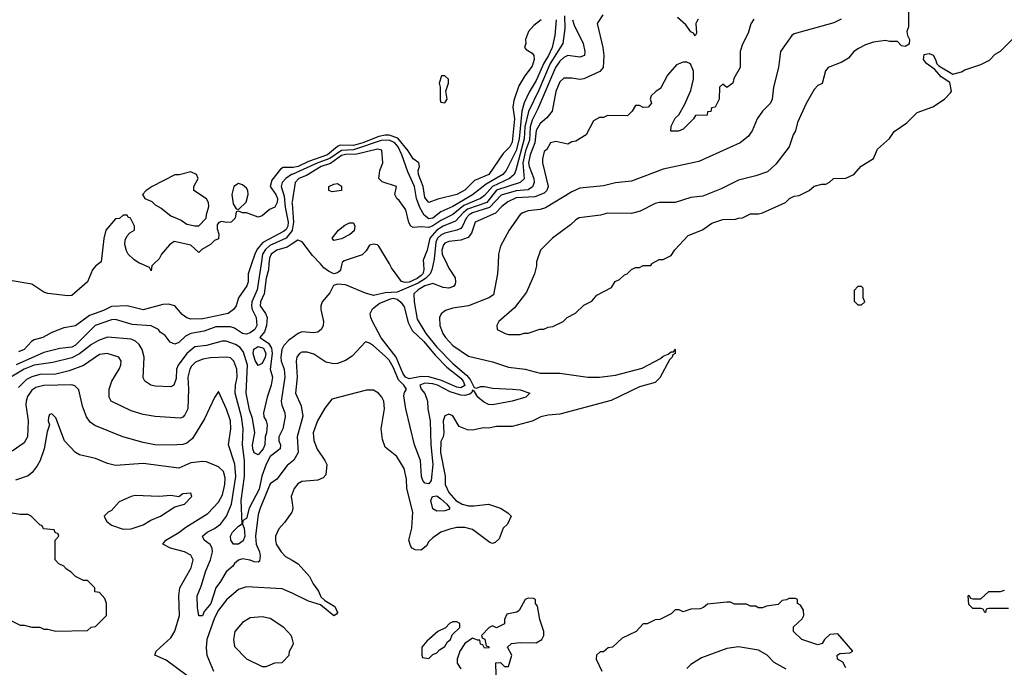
# Model space of a CAD drawing. Header units: inches. Extents: x 2348341 to 2479810, y 460419 to 613669.
# Tile 443 of 656: x 2418628 to 2423589, y 527969 to 531230. Entities that reach past the tile are written whole.
import ezdxf

# ---------------------------------------------------------------- set-up
doc = ezdxf.new("R2010")
doc.units = ezdxf.units.IN
doc.header["$MEASUREMENT"] = 0
for name, color, linetype in [('C4512', 7, 'Continuous'), ('C4513', 7, 'Continuous'), ('C4522', 7, 'Continuous'), ('C4523', 7, 'Continuous')]:
    doc.layers.add(name, color=color, linetype=linetype)

msp = doc.modelspace()

# ---------------------------------------------------------------- linework, layer by layer
at = {"layer": 'C4512', "color": 2}
for points, elevation in [([(2419884, 530000), (2419881.5, 529970), (2419870, 529928.7), (2419860.2, 529850), (2419841.5, 529810), (2419839.6, 529790), (2419867.2, 529750), (2419875.3, 529730), (2419872.2, 529690), (2419861.1, 529658.9), (2419837.3, 529630), (2419881.1, 529601.1), (2419896.8, 529576.8), (2419900.2, 529550), (2419890.3, 529470.4), (2419901.3, 529430), (2419894.9, 529390), (2419874.4, 529330), (2419857, 529250), (2419858.4, 529230), (2419870.2, 529210.2), (2419875.2, 529190), (2419871.5, 529150), (2419864.4, 529130), (2419863.1, 529090), (2419855.3, 529070), (2419830, 529039.3), (2419810, 529049.2), (2419803.1, 529070), (2419801.7, 529090), (2419813.3, 529150), (2419801.7, 529221.7), (2419786.3, 529266.3), (2419768.4, 529350), (2419776, 529490), (2419755.6, 529555.6), (2419738.8, 529578.8), (2419714.8, 529594.7), (2419668.3, 529611.7), (2419648.5, 529611.5), (2419570, 529589.7), (2419510, 529583.6), (2419470, 529549.6), (2419426.7, 529490), (2419418.7, 529470), (2419416.2, 529423.8), (2419404.7, 529390), (2419390, 529381.2), (2419310, 529384), (2419288, 529390), (2419258, 529410), (2419250, 529426), (2419254.5, 529530), (2419245.1, 529570), (2419230, 529595.1), (2419211.1, 529611.1), (2419190, 529620.7), (2419070, 529631.3), (2419024.7, 529615.3), (2418990, 529595.1), (2418930, 529548.2), (2418890, 529528.2), (2418795.4, 529504.6), (2418701, 529490), (2418650.5, 529470), (2418583.8, 529430)], 62), ([(2419024.7, 530000), (2419010, 529989), (2418994.8, 529970), (2418970.4, 529909.6), (2418890, 529841.2), (2418870, 529839), (2418770, 529852), (2418750, 529858), (2418690, 529898), (2418590, 529914.5)], 50), ([(2419843.8, 530000), (2419825.2, 529870), (2419797.6, 529810), (2419795.5, 529790), (2419799.6, 529770), (2419819, 529730), (2419823.6, 529690), (2419812.9, 529670), (2419790, 529653.3), (2419770, 529646.2), (2419750, 529649.7), (2419710, 529677.6), (2419690, 529683.5), (2419616.9, 529683.1), (2419558.2, 529661.8), (2419490, 529649.7), (2419463.5, 529636.5), (2419430, 529604.5), (2419410, 529597), (2419385.6, 529605.6), (2419360.2, 529640.2), (2419336.4, 529656.4), (2419328, 529670), (2419290, 529689.2), (2419194.5, 529694.5), (2419110, 529721.1), (2419090, 529718.3), (2419008, 529690), (2418910, 529591.3), (2418890, 529582), (2418830, 529574.7), (2418750, 529554.3), (2418610, 529492)], 58), ([(2419795.8, 530000), (2419779.1, 529950), (2419779.1, 529910), (2419773, 529890), (2419730.8, 529830), (2419718, 529790), (2419706, 529770), (2419678, 529750), (2419550, 529723.7), (2419490, 529722), (2419470, 529729), (2419446.3, 529746.3), (2419409.4, 529789.4), (2419378.4, 529798.4), (2419350, 529796.2), (2419250, 529769.3), (2419170, 529789.3), (2419090, 529786.6), (2419050, 529765.1), (2418979.5, 529740.5), (2418910, 529689.4), (2418850, 529679.3), (2418790, 529655.1), (2418744.7, 529630), (2418701.7, 529618.3), (2418687.3, 529610), (2418650, 529569.4), (2418622, 529558)], 54), ([(2419304, 530000), (2419294, 529990), (2419290, 529966), (2419282, 529982), (2419239.5, 530000)], 50), ([(2420000, 529628.1), (2419983.6, 529616.4), (2419958.4, 529590), (2419948.9, 529570), (2419943.1, 529530), (2419945.7, 529510), (2419960.3, 529470), (2419964.6, 529430), (2419945.3, 529310), (2419948.7, 529288.7), (2419963.8, 529250), (2419965.5, 529230), (2419953.4, 529170), (2419933.4, 529130), (2419933.4, 529110), (2419942, 529090), (2419940.7, 529070), (2419890.4, 529030), (2419870, 528992.7), (2419847.7, 528932.3), (2419834.6, 528865.4), (2419784.4, 528770), (2419770, 528718), (2419751.6, 528708.4), (2419751, 528690), (2419759.1, 528670), (2419762.6, 528630), (2419754.2, 528605.8), (2419731.2, 528588.8), (2419705.2, 528590), (2419692, 528610), (2419689.5, 528630), (2419699.5, 528650), (2419730, 528680.7), (2419749.1, 528690.9), (2419744.5, 528810), (2419759.8, 528930), (2419760.4, 529010), (2419751.1, 529090), (2419754, 529170), (2419745.7, 529230), (2419713.7, 529350), (2419715.1, 529390), (2419724, 529430), (2419722, 529470), (2419707, 529510), (2419690, 529527), (2419671.4, 529531.4), (2419590, 529527.8), (2419550, 529520.5), (2419513.7, 529506.3), (2419494.4, 529485.6), (2419484.9, 529470), (2419475.3, 529430), (2419478.4, 529370), (2419475.5, 529270), (2419459.9, 529240.1), (2419450, 529228.7), (2419436.8, 529223.2), (2419310, 529232.3), (2419250, 529242.7), (2419190, 529261.2), (2419089, 529310), (2419079, 529330), (2419079.3, 529370), (2419092.7, 529410), (2419129.2, 529470), (2419137.2, 529490), (2419139, 529510), (2419128, 529530), (2419069.3, 529549.3), (2419030, 529543.7), (2418950.3, 529489.7), (2418877.8, 529462.2), (2418810, 529445.7), (2418730, 529443.1), (2418690, 529432.4), (2418662.3, 529417.7), (2418622, 529378)], 66), ([(2420000, 529004.7), (2419975.2, 528984.8), (2419923.4, 528916.6), (2419890, 528892.7), (2419839.3, 528770), (2419830, 528738), (2419816, 528630), (2419818.9, 528590), (2419836.5, 528550), (2419840.4, 528530), (2419836.8, 528503.2), (2419830, 528499), (2419810, 528500.9), (2419790, 528509.4), (2419750, 528516), (2419730, 528509.3), (2419710, 528492), (2419701.3, 528478.7), (2419667.7, 528450), (2419639.4, 528400.6), (2419615.6, 528370), (2419591.3, 528290), (2419558, 528250), (2419548.4, 528228.4), (2419530, 528228), (2419523, 528270), (2419522, 528330), (2419542.3, 528377.7), (2419565, 528455), (2419590, 528511), (2419599.6, 528550), (2419597, 528570), (2419587.8, 528587.8), (2419557.2, 528610), (2419549.2, 528630), (2419572.3, 528650), (2419610, 528668.7), (2419639.5, 528690), (2419669.7, 528730.3), (2419695.8, 528790), (2419717.6, 528930), (2419711.8, 528991.8), (2419679.6, 529090), (2419691.6, 529170), (2419689.5, 529209.5), (2419670, 529268.7), (2419630, 529358), (2419610, 529328), (2419559.9, 529220.1), (2419498.5, 529121.5), (2419470, 529098.4), (2419450, 529091.8), (2419390, 529087.3), (2419309.5, 529089.5), (2419250, 529101.2), (2419148, 529130), (2419006.8, 529186.8), (2418982.9, 529202.9), (2418965.2, 529230), (2418944.1, 529284.1), (2418926.3, 529366.3), (2418906.6, 529386.6), (2418890, 529392), (2418750, 529388.2), (2418710, 529378.7), (2418690, 529364.5), (2418667.8, 529332.2), (2418660.3, 529310), (2418658.7, 529290), (2418670.5, 529209.5), (2418667.3, 529130), (2418650, 529099), (2418590, 529057.2)], 70), ([(2419470, 527928), (2419365.2, 528005.2), (2419308.7, 528030), (2419315.3, 528050), (2419390, 528118), (2419410, 528152), (2419432.7, 528230), (2419429.3, 528330), (2419434.5, 528370), (2419492.7, 528470), (2419501.2, 528510), (2419490, 528534), (2419458, 528550), (2419388, 528570), (2419348.7, 528590), (2419364, 528610), (2419430, 528647.3), (2419464.7, 528675.3), (2419575.6, 528744.4), (2419630, 528800.7), (2419650, 528838), (2419661.3, 528890), (2419662.9, 528922.9), (2419654.5, 528954.5), (2419630, 528979.3), (2419570, 529004), (2419550, 529005.2), (2419490, 528999.3), (2419430, 528972.7), (2419250, 528995.1), (2419110, 528985.2), (2419070, 528996), (2419010, 529021.2), (2418930, 529039), (2418908.7, 529050), (2418854, 529110), (2418810, 529226), (2418790, 529246), (2418778, 529242), (2418772.7, 529227.3), (2418772, 529210), (2418778, 529190), (2418765.8, 529154.2), (2418750.6, 529070), (2418730.7, 529010), (2418716.7, 528983.3), (2418691, 528950), (2418670, 528934), (2418607.7, 528912.3)], 74), ([(2420000, 528841.9), (2419995.5, 528830), (2420000, 528798.2)], 74), ([(2418531.1, 528231.1), (2418630, 528182), (2418650, 528182), (2418690, 528172), (2418730, 528172), (2418750, 528162), (2418770, 528162), (2418810, 528152), (2418970, 528154), (2418988.4, 528171.6), (2419010, 528174), (2419066, 528230), (2419066, 528290), (2419056.4, 528316.4), (2419030, 528346), (2419006, 528350), (2419006, 528370), (2418970, 528406), (2418950, 528406), (2418910, 528426), (2418886, 528450), (2418863.1, 528463.1), (2418850, 528478), (2418826, 528490), (2418806, 528510), (2418806, 528610), (2418826, 528630), (2418822, 528642), (2418807.3, 528647.3), (2418802, 528662), (2418747.3, 528667.3), (2418742, 528682), (2418730, 528686), (2418686, 528730), (2418670, 528738), (2418630, 528738), (2418570, 528748)], 78), ([(2420000, 528754.6), (2419998.8, 528750), (2419961.7, 528698.3), (2419932.8, 528667.2), (2419917.3, 528630), (2419916, 528610), (2419921, 528590), (2419944.7, 528550), (2419967.5, 528527.5), (2420000, 528508.5)], 74), ([(2420000, 528341.8), (2419950, 528365.2), (2419770, 528375.1), (2419730, 528361.2), (2419670, 528309.2), (2419630, 528257.2), (2419610, 528219), (2419570.5, 528110), (2419566.7, 528066.7), (2419570.6, 528030.6), (2419604.7, 527950)], 74), ([(2420000, 528115.3), (2419995.3, 528130), (2419958, 528170), (2419890, 528215.3), (2419850, 528224), (2419790, 528219), (2419750, 528195.3), (2419711.3, 528150), (2419704.7, 528110), (2419710, 528074), (2419770, 528012), (2419850, 527974), (2419870, 527974), (2419890, 527982), (2419912.7, 527992.7), (2419950, 527994), (2419986, 528030), (2419988, 528050), (2420000, 528074)], 78)]:
    msp.add_lwpolyline(points, dxfattribs=dict(at, elevation=elevation))
for points, elevation in [([(2419830, 529489.2), (2419814.7, 529514.7), (2419805, 529550), (2419808.4, 529571.6), (2419830, 529584.2), (2419855.7, 529575.7), (2419868.2, 529550), (2419864.2, 529530), (2419850, 529499.6)], 58), ([(2419490, 528846), (2419450, 528842), (2419430, 528828), (2419390, 528834), (2419330, 528828.7), (2419210, 528834), (2419190, 528829), (2419130, 528802), (2419090, 528758), (2419074, 528750), (2419054, 528730), (2419065.4, 528705.4), (2419090, 528684.7), (2419150, 528664.7), (2419190, 528666), (2419250, 528686), (2419289.3, 528710.7), (2419338, 528730), (2419410, 528778), (2419458, 528790), (2419495.3, 528830)], 78)]:
    msp.add_lwpolyline(points, close=True, dxfattribs=dict(at, elevation=elevation))
at = {"layer": 'C4513', "color": 2, "elevation": 50}
for points in [[(2419490, 530464), (2419431, 530449), (2419410, 530449.2), (2419294.8, 530390), (2419264.7, 530370), (2419246.8, 530350), (2419258, 530330), (2419294, 530314), (2419310, 530298), (2419340.7, 530280.7), (2419390, 530242.8), (2419441.4, 530221.4), (2419470, 530201), (2419510, 530191.3), (2419530, 530192), (2419568, 530230), (2419568.7, 530248.7), (2419581.2, 530290), (2419579, 530310), (2419570, 530328), (2419506, 530370), (2419506, 530390), (2419528, 530430), (2419518, 530450)], [(2419730, 530405.2), (2419706.8, 530390), (2419696, 530350), (2419702.8, 530302.8), (2419718, 530278), (2419730, 530274), (2419768.9, 530311.1), (2419779, 530350), (2419777.2, 530370), (2419770, 530382), (2419750, 530399)]]:
    msp.add_lwpolyline(points, close=True, dxfattribs=at)
at = {"layer": 'C4513', "color": 2}
for points, elevation in [([(2420000, 530485.2), (2419954.9, 530485.1), (2419942.8, 530477.2), (2419898, 530422), (2419890.3, 530390), (2419918, 530350), (2419926.4, 530330), (2419925.5, 530310), (2419913.2, 530286.8), (2419886.2, 530273.8), (2419850, 530242), (2419830, 530235.3), (2419770, 530258), (2419750, 530258), (2419730, 530266), (2419718, 530262), (2419714, 530230), (2419694, 530210), (2419670, 530208.7), (2419645.4, 530214.6), (2419631.6, 530208.4), (2419623.6, 530196.4), (2419623.6, 530176.4), (2419631.3, 530150), (2419630, 530126), (2419610, 530118), (2419590, 530098), (2419546.4, 530073.6), (2419530, 530058), (2419490, 530095.3), (2419407.1, 530112.9), (2419383.5, 530096.5), (2419342, 530050), (2419330, 530026), (2419304, 530000)], 50), ([(2420000, 530451.1), (2419997.4, 530450), (2419969.4, 530430.5), (2419950.3, 530410), (2419946, 530390), (2419961, 530341), (2419966.1, 530286.1), (2419980.8, 530210), (2419978.4, 530190), (2419970, 530173.7), (2419956.8, 530163.2), (2419852.7, 530107.3), (2419825.2, 530074.8), (2419812.4, 530050), (2419795.8, 530000)], 54), ([(2420000, 530312.8), (2419999.5, 530310), (2420000, 530304.6)], 58), ([(2419239.5, 530000), (2419230, 530004), (2419203.2, 530023.2), (2419175.3, 530050), (2419165.6, 530065.6), (2419158, 530098), (2419160.2, 530119.8), (2419170, 530142), (2419183.1, 530156.9), (2419206, 530170), (2419206, 530190), (2419186, 530230), (2419175.3, 530235.3), (2419170, 530246), (2419150, 530246), (2419131.6, 530228.4), (2419110, 530228), (2419062, 530170), (2419051.1, 530128.9), (2419038, 530010), (2419024.7, 530000)], 50), ([(2420000, 530168.6), (2419970.8, 530129.2), (2419887.5, 530092.5), (2419866.3, 530073.7), (2419850.9, 530049.1), (2419843.8, 530000)], 58), ([(2420000, 530100.6), (2419975.6, 530084.4), (2419924, 530070), (2419895.8, 530050), (2419886.5, 530030), (2419884, 530000)], 62)]:
    msp.add_lwpolyline(points, dxfattribs=dict(at, elevation=elevation))
at = {"layer": 'C4522', "color": 2}
for points, elevation in [([(2420780.2, 530000), (2420790, 529978.8), (2420821.6, 529930), (2420824.4, 529910), (2420821.3, 529898.7), (2420813.9, 529886.1), (2420790, 529878.3), (2420761.8, 529881.8), (2420710, 529902.4), (2420670, 529889.6), (2420636.3, 529870), (2420613.4, 529850), (2420615.5, 529810), (2420630, 529722.8), (2420674.9, 529650), (2420730, 529581.7), (2420810, 529498.9), (2420879.5, 529439.5), (2420898.1, 529418.1), (2420918, 529378), (2420930, 529374), (2420950, 529383.1), (2420970, 529382.6), (2421010, 529374), (2421110.2, 529370.2), (2421150, 529366), (2421198, 529350), (2421178, 529330), (2421110, 529309.7), (2421010, 529291.1), (2420990, 529292.8), (2420965.1, 529305.1), (2420937, 529330), (2420918.6, 529358.6), (2420910, 529364), (2420906.3, 529353.7), (2420895.1, 529344.9), (2420870, 529338), (2420850, 529338.7), (2420796.9, 529356.9), (2420733.6, 529390), (2420710, 529397), (2420670, 529399.2), (2420644, 529390), (2420650.4, 529370), (2420670, 529347.3), (2420682, 529310), (2420684, 529270), (2420696.2, 529210), (2420698.6, 529090), (2420710.2, 528990), (2420700.9, 528910), (2420690, 528893.6), (2420670, 528896.9), (2420658.9, 528910), (2420652.8, 528930), (2420646.6, 529010), (2420616.9, 529090), (2420572.8, 529270), (2420563.8, 529336.2), (2420566.3, 529353.7), (2420577.2, 529370), (2420563.7, 529390), (2420535.9, 529415.9), (2420510, 529481.2), (2420490, 529515.1), (2420470, 529536), (2420410, 529588.7), (2420390, 529602), (2420370, 529608), (2420303.5, 529536.5), (2420270, 529514), (2420230, 529499), (2420210, 529497.2), (2420170, 529505.2), (2420110, 529546), (2420076.6, 529556.6), (2420050, 529556), (2420038, 529550), (2420024, 529530), (2420020.5, 529510), (2420026.7, 529430), (2420017.1, 529350), (2420045.5, 529285.5), (2420054.2, 529234.2), (2420026.7, 529130), (2420030.4, 529050), (2420010, 529012.7), (2420000, 529004.7)], 70), ([(2420710.8, 530000), (2420704.4, 529970), (2420695.6, 529950), (2420672.5, 529927.5), (2420635.9, 529904.1), (2420530, 529858.9), (2420470, 529854.5), (2420410, 529842), (2420370, 529852.7), (2420270, 529894.5), (2420230, 529898.4), (2420208.5, 529891.5), (2420190, 529855.3), (2420151.3, 529810), (2420144.7, 529790), (2420144.7, 529770), (2420158.7, 529710), (2420156.9, 529690), (2420148.1, 529671.9), (2420130, 529657.4), (2420110, 529652.6), (2420050, 529657.6), (2420031, 529650), (2420000, 529628.1)], 66), ([(2421038.5, 530000), (2421036, 529950), (2421015.2, 529844.8), (2420992, 529830), (2420890, 529789.3), (2420810, 529778), (2420773.4, 529766.6), (2420750.7, 529749.3), (2420742.8, 529730), (2420745.5, 529690), (2420760.5, 529650), (2420773.4, 529630), (2420810.6, 529590), (2420890, 529536.3), (2421010, 529507.3), (2421090, 529480.7), (2421174, 529470), (2421250, 529451), (2421350, 529450.7), (2421490, 529430.8), (2421549.1, 529430.9), (2421630, 529441), (2421764.7, 529475.3), (2421856, 529524), (2421870, 529536), (2421894.6, 529545.4), (2421910, 529558), (2421922, 529558), (2421928, 529570), (2421930.9, 529570.9), (2421930.8, 529550), (2421918, 529542), (2421914.8, 529530), (2421902, 529518), (2421853.7, 529426.3), (2421830, 529404), (2421750, 529381.2), (2421607.7, 529312.3), (2421350, 529244), (2421290, 529239), (2421254, 529230), (2421210, 529209), (2421110, 529181.2), (2421030, 529181.2), (2420990, 529174), (2420964.5, 529175.5), (2420910, 529164), (2420884.7, 529164.7), (2420842, 529182), (2420810, 529236), (2420790, 529244), (2420770, 529235.3), (2420761, 529210), (2420764.7, 529150), (2420762, 529130), (2420750, 529106), (2420748.8, 529051.2), (2420770.9, 528930.9), (2420771.3, 528890), (2420790.8, 528850), (2420825.5, 528810), (2420858, 528790), (2420890, 528783), (2420917, 528783), (2420990, 528791), (2421050.7, 528770.7), (2421087.1, 528747.1), (2421104.7, 528730), (2421086, 528690), (2421064, 528670), (2421043, 528617), (2421022.8, 528597.2), (2421010, 528593.2), (2420997.2, 528597.2), (2420910, 528664), (2420870, 528673.2), (2420830, 528673.2), (2420794.4, 528665.6), (2420750, 528649), (2420710, 528622), (2420690, 528602), (2420678.4, 528581.6), (2420650, 528559), (2420621.2, 528561.2), (2420606, 528570), (2420598, 528578), (2420589, 528609), (2420604, 528670), (2420609.2, 528750), (2420579, 528870), (2420576.5, 528916.5), (2420565.2, 528970), (2420528.7, 529030), (2420470, 529078), (2420456.5, 529116.5), (2420449.3, 529169.3), (2420466.6, 529270), (2420462.7, 529310), (2420453.2, 529330), (2420435.3, 529350), (2420410, 529364), (2420375.3, 529364.7), (2420200.7, 529319.3), (2420165.2, 529274.8), (2420128, 529210), (2420106.4, 529150), (2420110, 529112), (2420127, 529067), (2420166, 529010), (2420174.8, 528990), (2420170, 528938), (2420156.7, 528923.3), (2420130, 528912.3), (2420050, 528904.5), (2420030, 528892.7), (2420010.6, 528870), (2420000, 528841.9)], 74), ([(2420250.9, 530000), (2420243.7, 529970), (2420237.6, 529962.4), (2420230, 529955.1), (2420210.2, 529949.8), (2420183.2, 529963.2), (2420161, 529981), (2420143.2, 530000)], 62), ([(2420662.3, 530000), (2420664.7, 529970), (2420658.4, 529950), (2420650, 529941.6), (2420630, 529927.2), (2420590, 529909.2), (2420570, 529906.3), (2420552, 529912), (2420501.4, 529981.4), (2420490.4, 530000)], 62), ([(2421231.2, 530000), (2421231, 529990), (2421221, 529950), (2421181.4, 529858.6), (2421120.7, 529779.3), (2421042, 529710), (2421032, 529690), (2421034, 529670), (2421074, 529650), (2421090, 529644.7), (2421150, 529644.7), (2421170, 529651.3), (2421190, 529651.3), (2421248.9, 529671.1), (2421268.4, 529671.6), (2421290, 529682), (2421314.6, 529685.4), (2421366, 529710), (2421386, 529730), (2421428.4, 529751.6), (2421470, 529792), (2421510, 529812), (2421536.4, 529843.6), (2421610, 529882), (2421628.9, 529911.1), (2421650, 529922), (2421674.6, 529945.4), (2421688.9, 529951.1), (2421710, 529972), (2421730, 529982), (2421750, 529982), (2421770, 529992), (2421807.3, 529992.7), (2421813.4, 530000)], 78), ([(2420000, 528798.2), (2420004, 528770), (2420000, 528754.6)], 74), ([(2420000, 528508.5), (2420030.5, 528490.5), (2420087.3, 528427.3), (2420106, 528390), (2420133, 528353), (2420144.5, 528324.5), (2420165.4, 528305.4), (2420215.9, 528275.9), (2420230, 528246), (2420223.6, 528236.4), (2420210, 528229), (2420144, 528284), (2420082.9, 528302.9), (2420000, 528341.8)], 74), ([(2421028, 527930), (2421027.3, 527992.7), (2421050, 527994), (2421070, 527974), (2421090, 527974), (2421108, 528030), (2421086, 528070), (2421106, 528090), (2421150, 528094), (2421230, 528092), (2421258, 528110), (2421268, 528130), (2421268.7, 528150), (2421248, 528210), (2421236.4, 528276.4), (2421226, 528290), (2421226, 528310), (2421216.4, 528316.4), (2421190, 528318), (2421174, 528310), (2421144, 528256), (2421133.4, 528246.6), (2421082.8, 528237.2), (2421071.3, 528210), (2421070, 528188.7), (2421031.1, 528168.9), (2421010, 528178), (2420994, 528170), (2420954, 528130), (2420958, 528118), (2420971.6, 528111.6), (2420978, 528078), (2420990, 528074), (2420992.7, 528067.3), (2420970, 528066), (2420962, 528082), (2420950, 528086), (2420946, 528106), (2420934, 528106), (2420910, 528115.3), (2420871, 528089), (2420844.7, 528050), (2420831.3, 528010), (2420832, 527990), (2420850, 527962)], 78), ([(2422790, 527966), (2422774.6, 527994.6), (2422748, 528010), (2422746, 528030), (2422760.4, 528039.6), (2422810, 528042), (2422826, 528050), (2422750, 528138), (2422710, 528135.3), (2422682, 528110), (2422671.3, 528088.7), (2422650, 528082), (2422569.3, 528109.3), (2422526, 528150), (2422527.3, 528172.7), (2422570, 528214), (2422578, 528230), (2422576.4, 528256.4), (2422562, 528282), (2422546, 528290), (2422546, 528310), (2422536.4, 528316.4), (2422503.6, 528316.4), (2422491.6, 528308.4), (2422470, 528306), (2422450, 528286), (2422390, 528278), (2422370, 528268), (2422348.4, 528268.4), (2422336.4, 528276.4), (2422310, 528278), (2422290, 528288), (2422230, 528288), (2422210, 528298), (2422190, 528298), (2422092.7, 528287.3), (2422074, 528270), (2422056.9, 528263.1), (2422010, 528262), (2421970, 528248), (2421950, 528258), (2421930, 528258), (2421910, 528238), (2421854, 528210), (2421830, 528208), (2421790, 528188.7), (2421770, 528188), (2421734, 528150), (2421663.6, 528116.4), (2421614, 528070), (2421592.7, 528067.3), (2421570, 528048), (2421552.7, 528047.3), (2421534, 528030), (2421532, 528010), (2421561, 527950)], 78), ([(2423610, 528266), (2423510, 528266), (2423498, 528262), (2423494, 528246), (2423490, 528246), (2423482, 528262), (2423470, 528266), (2423430, 528266), (2423410, 528286), (2423406, 528330), (2423410, 528332), (2423418, 528318), (2423430, 528314), (2423470, 528314), (2423510, 528351.3), (2423568.9, 528351.1), (2423590, 528358)], 74), ([(2420000, 528074), (2420008, 528090), (2420000, 528115.3)], 78), ([(2422490, 527959.3), (2422430, 527993.2), (2422394, 528030), (2422350, 528055.1), (2422250, 528072.3), (2422190, 528064), (2422063.5, 528016.5), (2422010, 527984), (2421990, 527964)], 82)]:
    msp.add_lwpolyline(points, dxfattribs=dict(at, elevation=elevation))
for points, elevation in [([(2422870, 529886), (2422850, 529886), (2422832.7, 529867.3), (2422832.7, 529812.7), (2422850, 529794), (2422870, 529794), (2422886, 529810), (2422878, 529830), (2422878, 529878)], 78), ([(2420850, 529375.6), (2420830, 529379.4), (2420753.3, 529413.3), (2420690, 529432.5), (2420650, 529433.6), (2420590, 529421), (2420571.3, 529430), (2420558, 529450), (2420524.8, 529530), (2420448.6, 529628.6), (2420405.1, 529710), (2420396.4, 529730), (2420394.5, 529750), (2420406.1, 529773.9), (2420438.9, 529801.1), (2420495.4, 529824.6), (2420510, 529827.2), (2420530, 529822.6), (2420548.5, 529808.5), (2420564.7, 529784.7), (2420585.8, 529705.8), (2420604.7, 529664.7), (2420664.4, 529610), (2420721.6, 529541.6), (2420780.7, 529480.7), (2420850, 529424.4), (2420862.8, 529410), (2420870, 529387.6)], 66), ([(2420730, 528755.8), (2420710, 528767.3), (2420698.9, 528810), (2420707.3, 528830), (2420730, 528832.8), (2420750, 528818.3), (2420780.3, 528790), (2420794.4, 528770), (2420790, 528763.7), (2420770, 528757.4)], 70), ([(2420830, 528198), (2420810, 528198), (2420794, 528190), (2420772.7, 528167.3), (2420734, 528150), (2420679.6, 528100.4), (2420654, 528070), (2420654, 528030), (2420658, 528018), (2420690, 528014), (2420710, 528034), (2420730, 528042), (2420743.1, 528056.9), (2420770, 528074), (2420783.1, 528096.9), (2420798, 528110), (2420807.3, 528132.7), (2420846, 528170), (2420846, 528190)], 78)]:
    msp.add_lwpolyline(points, close=True, dxfattribs=dict(at, elevation=elevation))
at = {"layer": 'C4523', "color": 2}
for points, elevation in [([(2421372.2, 531250), (2421374.1, 531185.9), (2421364.9, 531110), (2421301.4, 531010), (2421244.3, 530875.7), (2421192.1, 530767.9), (2421172.8, 530690), (2421169.5, 530630), (2421128.5, 530471.5), (2421118.9, 530450), (2421095.3, 530430), (2421010.6, 530389.4), (2420970, 530344.7), (2420950.3, 530330), (2420866, 530294), (2420810, 530249.8), (2420750, 530218.5), (2420710, 530191.6), (2420690, 530183.9), (2420650, 530187.8), (2420610, 530183.7), (2420599, 530190), (2420589.4, 530209.4), (2420572.9, 530272.9), (2420540.4, 530320.4), (2420528, 530330), (2420518, 530350), (2420526, 530390), (2420454, 530414), (2420438, 530430), (2420442, 530470), (2420458, 530510), (2420452.3, 530572.3), (2420430, 530578.4), (2420326.3, 530553.7), (2420270, 530551.7), (2420250, 530545.8), (2420194.5, 530505.5), (2420146.7, 530490), (2420073.8, 530446.2), (2420034, 530430), (2420016, 530410), (2420000, 530312.8)], 58), ([(2421566.4, 531253.6), (2421538, 531210), (2421566, 531090), (2421570.6, 531050), (2421567.3, 530990), (2421550.4, 530969.6), (2421470, 530932.7), (2421450, 530929.2), (2421410, 530936), (2421370, 530936), (2421350, 530917.2), (2421330, 530868), (2421310.6, 530769.4), (2421284.4, 530735.6), (2421250, 530707.6), (2421230, 530672.7), (2421224, 530610), (2421199.3, 530550), (2421191.3, 530510), (2421194.4, 530490), (2421218.5, 530430), (2421219.6, 530410), (2421211.9, 530388.1), (2421190, 530373.1), (2421130, 530369), (2421053.7, 530346.3), (2420995.8, 530284.2), (2420910, 530256.8), (2420892.8, 530247.1), (2420878.2, 530230), (2420859.6, 530190), (2420850, 530178.9), (2420830, 530169.7), (2420770, 530155.8), (2420750, 530145.3), (2420733.8, 530130), (2420724, 530110), (2420715.9, 530024.1), (2420710.8, 530000)], 66), ([(2423106, 531270), (2423105.4, 531194.6), (2423098, 531170), (2423101, 531150), (2423110.5, 531130.5), (2423110, 531106), (2423090, 531094.5), (2423070, 531098), (2423050, 531119.5), (2423010, 531119.5), (2422990, 531125.2), (2422930, 531117.2), (2422890, 531104), (2422854.4, 531085.6), (2422830.9, 531069.1), (2422803.5, 531036.5), (2422770, 531015.3), (2422702, 530990), (2422687.1, 530972.9), (2422670.9, 530909.1), (2422650, 530898), (2422630, 530878), (2422590, 530808), (2422547.1, 530712.9), (2422536, 530670), (2422524.7, 530650), (2422504.7, 530590), (2422438, 530502), (2422395.3, 530464.7), (2422336.9, 530443.1), (2422250, 530422), (2422162, 530378), (2422070, 530342), (2422010, 530334), (2421930.9, 530309.1), (2421850, 530309), (2421830, 530304), (2421754.4, 530265.6), (2421710, 530254), (2421590, 530256), (2421553.7, 530246.3), (2421447.3, 530232.7), (2421430, 530222), (2421403.5, 530196.5), (2421312, 530130), (2421252, 530070), (2421231.3, 530010), (2421231.2, 530000)], 78), ([(2421256, 531230), (2421218.8, 531201.2), (2421191, 531170), (2421176, 531130), (2421178, 531110), (2421172, 531090), (2421179.6, 531079.6), (2421210, 531062), (2421218, 531050), (2421220.7, 531030), (2421210, 530995.3), (2421172.3, 530947.7), (2421143.4, 530896.6), (2421117.6, 530822.4), (2421112.2, 530790), (2421120.8, 530730), (2421110, 530614), (2421098, 530590), (2421063.8, 530556.2), (2420992.4, 530450), (2420919, 530421), (2420870, 530371.8), (2420830, 530349.7), (2420734.4, 530325.6), (2420690, 530309.4), (2420670, 530335.3), (2420660.9, 530390), (2420637.2, 530450), (2420635.3, 530470), (2420642, 530490), (2420639, 530510), (2420610, 530529), (2420585.4, 530570), (2420533.5, 530633.5), (2420490, 530648.7), (2420470, 530648.7), (2420437.7, 530642.3), (2420357.1, 530610), (2420310, 530596.3), (2420242.5, 530597.5), (2420228.4, 530591.6), (2420179.5, 530550), (2420083.6, 530516.4), (2420030.4, 530490), (2420005.2, 530485.2), (2420000, 530485.2)], 50), ([(2421331.2, 531230), (2421324.6, 531150), (2421310.2, 531090), (2421292.8, 531050), (2421268.8, 531011.2), (2421230, 530923.6), (2421195.1, 530864.9), (2421169.4, 530810.6), (2421158.5, 530770), (2421144.1, 530630), (2421129.5, 530570.5), (2421079.6, 530470), (2421062, 530450), (2420978.7, 530401.3), (2420910, 530347.9), (2420810, 530288.9), (2420750, 530261.7), (2420710, 530231.1), (2420690, 530227.4), (2420666.4, 530246.3), (2420644.5, 530284.5), (2420627.2, 530330), (2420616.5, 530390), (2420583.9, 530463.9), (2420553.5, 530550), (2420535, 530590), (2420518.8, 530610), (2420490, 530623.4), (2420450, 530621.1), (2420310, 530574), (2420248.8, 530571.2), (2420190, 530530.5), (2420130, 530508.7), (2420000, 530451.1)], 54), ([(2421414, 531230), (2421422.3, 531202.3), (2421467.7, 531110), (2421475.5, 531070), (2421474, 531050), (2421450, 531040.9), (2421390, 531049.5), (2421370, 531039.6), (2421350, 531021.6), (2421328.2, 530990), (2421239.2, 530780.8), (2421210, 530724.5), (2421200.5, 530690), (2421196.4, 530623.6), (2421176.1, 530570), (2421162.6, 530510), (2421170, 530429.3), (2421149.1, 530410.9), (2421030, 530372.1), (2420980.9, 530310), (2420884.7, 530275.3), (2420862.1, 530257.9), (2420824.2, 530215.8), (2420761.3, 530190), (2420729.1, 530170), (2420693.6, 530130), (2420680.3, 530070), (2420660.7, 530019.3), (2420662.3, 530000)], 62), ([(2422327.1, 531232.9), (2422310.9, 531209.1), (2422298, 531162), (2422270, 531106), (2422258, 531070), (2422257.3, 530990), (2422226.8, 530933.2), (2422221, 530910), (2422190, 530888), (2422170, 530906), (2422154, 530890), (2422152, 530830), (2422132, 530790), (2422114, 530786), (2422110, 530768), (2422094, 530766), (2422092, 530750), (2422032.7, 530747.3), (2422022, 530730), (2421970, 530678), (2421948, 530668), (2421908.4, 530668.4), (2421910, 530694), (2421930, 530734), (2421948.4, 530751.6), (2421978, 530802), (2422010, 530874), (2422022, 530930), (2422022, 530970), (2422008.4, 531008.4), (2421990, 531015.3), (2421970, 531015.3), (2421936.9, 531003.1), (2421892, 530950), (2421856.9, 530883.1), (2421834, 530870), (2421810, 530846), (2421804.7, 530830), (2421812, 530810), (2421794, 530790), (2421770, 530788), (2421750, 530798), (2421730, 530798), (2421714, 530770), (2421690, 530746), (2421590, 530748), (2421570, 530738), (2421550, 530738), (2421519.6, 530720.4), (2421482, 530650), (2421430, 530618), (2421410, 530615.3), (2421390, 530604), (2421330, 530617.2), (2421302, 530610), (2421283.6, 530576.4), (2421270, 530566), (2421262.8, 530530), (2421262.8, 530510), (2421290.4, 530390.4), (2421283.8, 530370), (2421270, 530356.2), (2421222.6, 530337.4), (2421130, 530332.7), (2421086.8, 530313.2), (2421057.1, 530290), (2421024.5, 530255.5), (2420923, 530210), (2420904.9, 530155.1), (2420887.1, 530132.9), (2420850, 530119.7), (2420790, 530114), (2420770, 530105.1), (2420763.5, 530096.5), (2420754.6, 530070), (2420756.9, 530050), (2420780.2, 530000)], 70), ([(2422767.1, 531232.9), (2422730, 531214), (2422530, 531159), (2422518, 531150), (2422461, 531070), (2422451, 530990), (2422426, 530890), (2422418.8, 530830), (2422410.8, 530810), (2422370.8, 530770), (2422342.8, 530730), (2422318.8, 530670), (2422298.5, 530641.5), (2422258, 530610), (2422050, 530516), (2421870, 530477.2), (2421710, 530417.2), (2421630, 530409.2), (2421570, 530394), (2421450, 530381.2), (2421410, 530364), (2421277.6, 530282.4), (2421250, 530274), (2421190, 530267), (2421162.4, 530257.6), (2421150, 530249.2), (2421094, 530170), (2421050.9, 530089.1), (2421041, 530050), (2421038.5, 530000)], 74), ([(2422047.1, 531232.9), (2422038.8, 531221.2), (2422034.8, 531210), (2422038, 531162), (2422030.7, 531149.3), (2422022, 531162), (2422010, 531169.2), (2421984.5, 531204.5), (2421941.6, 531241.6)], 66), ([(2421813.4, 530000), (2421816.4, 530003.6), (2421850, 530022), (2421870, 530022), (2421910, 530042), (2421928.9, 530071.1), (2421996.4, 530143.6), (2422068.9, 530171.1), (2422114.6, 530205.4), (2422170, 530224.7), (2422234.6, 530225.4), (2422248.9, 530231.1), (2422270, 530232), (2422310, 530252), (2422350, 530252), (2422370, 530258), (2422486, 530310), (2422506, 530330), (2422530, 530342), (2422554.6, 530345.4), (2422606, 530370), (2422630, 530392), (2422670, 530402), (2422690, 530402), (2422708.4, 530411.6), (2422728.9, 530431.1), (2422790, 530432), (2422830, 530451.3), (2422867, 530493), (2422929.1, 530530.9), (2422950, 530578), (2423010, 530632), (2423033.6, 530666.4), (2423098, 530710), (2423150, 530762), (2423228.9, 530791.1), (2423288, 530830), (2423318, 530862), (2423322, 530870), (2423313.8, 530913.8), (2423270, 530942), (2423239.4, 530979.4), (2423196.9, 531010), (2423181.1, 531030), (2423185.6, 531054.4), (2423210, 531060.3), (2423230, 531052), (2423242.7, 531030), (2423248.2, 531008.2), (2423258.4, 530998.4), (2423330, 530956), (2423372.9, 530967.1), (2423390, 530978), (2423470, 531004.7), (2423513.6, 531026.4), (2423543.1, 531056.9), (2423570, 531072), (2423630, 531131.3)], 78), ([(2420000, 530304.6), (2420008.1, 530210), (2420001, 530170), (2420000, 530168.6)], 58), ([(2420143.2, 530000), (2420102.8, 530042.8), (2420051, 530111), (2420030, 530120.7), (2420000, 530100.6)], 62), ([(2420490.4, 530000), (2420437.2, 530090), (2420430, 530096), (2420410, 530099.3), (2420390, 530095.1), (2420374.2, 530065.8), (2420354.2, 530045.8), (2420263.4, 530016.6), (2420252.7, 530007.3), (2420250.9, 530000)], 62)]:
    msp.add_lwpolyline(points, dxfattribs=dict(at, elevation=elevation))
for points, elevation in [([(2420770, 530948), (2420752.7, 530947.3), (2420741, 530910), (2420746, 530890), (2420746.4, 530826.4), (2420750, 530814), (2420770, 530812), (2420782, 530830), (2420775.3, 530870), (2420788, 530910), (2420788, 530930)], 50), ([(2420203.1, 530363.1), (2420186, 530370), (2420186, 530390), (2420210, 530402), (2420230, 530404.7), (2420250, 530391.3), (2420250, 530369.2)], 58), ([(2420210, 530118), (2420202, 530130), (2420234, 530170), (2420265.4, 530194.6), (2420290, 530207.3), (2420310, 530206.8), (2420317, 530190), (2420313.3, 530166.7), (2420292, 530148), (2420250, 530126)], 58)]:
    msp.add_lwpolyline(points, close=True, dxfattribs=dict(at, elevation=elevation))

doc.saveas('drawing.dxf')
